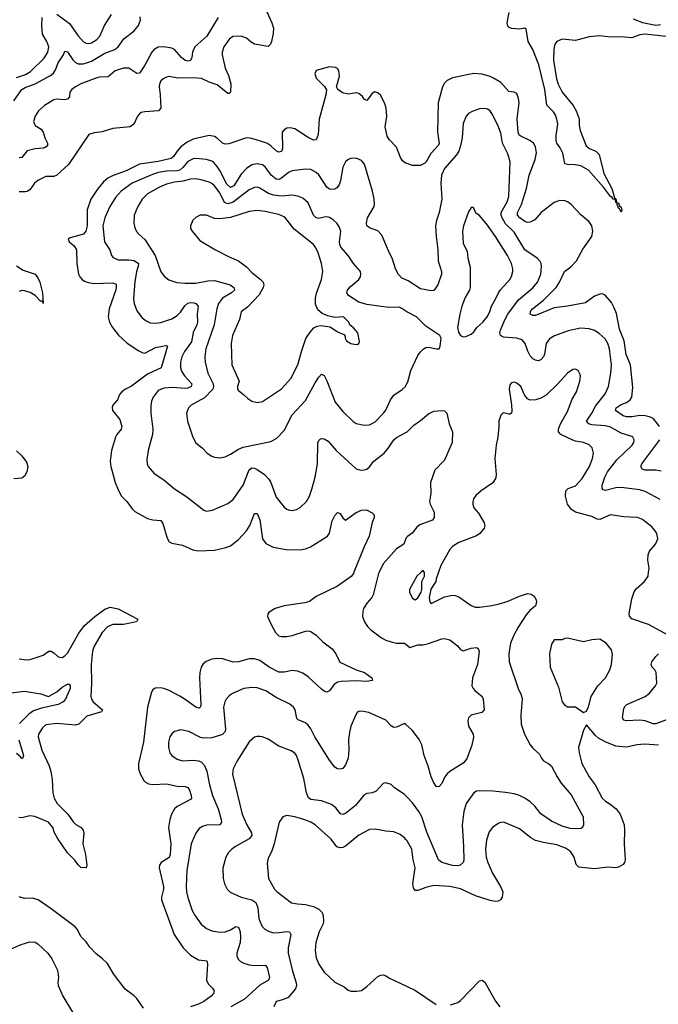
# Model space of a CAD drawing. Header units: inches. Extents: x 1682530 to 1839546, y 640742 to 791647.
# Tile 733 of 923: x 1817114 to 1821888, y 706769 to 714132. Entities that reach past the tile are written whole.
import ezdxf

# ---------------------------------------------------------------- set-up
doc = ezdxf.new("R2010")
doc.units = ezdxf.units.IN
doc.header["$MEASUREMENT"] = 0
for name, color, linetype in [('B8710', 7, 'Continuous'), ('B8711', 7, 'Continuous'), ('B8720', 7, 'Continuous'), ('B8721', 7, 'Continuous')]:
    doc.layers.add(name, color=color, linetype=linetype)

msp = doc.modelspace()

# ---------------------------------------------------------------- linework, layer by layer
at = {"layer": 'B8710', "color": 5}
for points, elevation in [([(1819612.8, 710000), (1819608.8, 709990), (1819592.9, 709967.1), (1819490, 709895.1), (1819330, 709818), (1819279.5, 709780.5), (1819244.7, 709770), (1819091.7, 709748.3), (1819024.7, 709730), (1818978, 709702), (1818967.7, 709690), (1818966, 709670), (1818990, 709614.8), (1819026, 709550), (1819050, 709524.4), (1819070, 709519.5), (1819110, 709520.3), (1819150, 709528), (1819250, 709560.3), (1819270, 709562), (1819290, 709556.4), (1819330.2, 709530.2), (1819380.5, 709480.5), (1819450, 709428), (1819478, 709390), (1819506.9, 709326.9), (1819630, 709270.4), (1819690.6, 709250), (1819746.8, 709210), (1819751.3, 709190), (1819710, 709183.6), (1819630, 709187.2), (1819517, 709183), (1819490, 709177.6), (1819462, 709158), (1819430, 709113.2), (1819410, 709102.7), (1819390, 709109.4), (1819370, 709124.5), (1819270, 709218.9), (1819230, 709244), (1819190, 709260.4), (1819150, 709265), (1819090, 709252.5), (1819050, 709253.1), (1818979.7, 709290), (1818910, 709338.8), (1818870, 709352.9), (1818830, 709351.4), (1818750, 709329.8), (1818710, 709326.8), (1818633, 709353), (1818590, 709355.6), (1818550, 709349.7), (1818507.5, 709332.5), (1818484.8, 709315.2), (1818469.3, 709290.7), (1818460.2, 709250), (1818458.5, 709210), (1818468.1, 709011.9), (1818465.8, 708994.2), (1818455.6, 708984.4), (1818430, 708989.8), (1818350, 709048.9), (1818310, 709072.5), (1818230, 709116), (1818190, 709131.1), (1818164.9, 709135.1), (1818126.6, 709133.4), (1818110, 709121.2), (1818098, 709102), (1818068.4, 708990), (1818038.6, 708730), (1818002.8, 708570), (1818002.8, 708530), (1818013.3, 708493.3), (1818042.7, 708442.7), (1818054.9, 708430), (1818077.6, 708417.6), (1818110, 708412.6), (1818210, 708417.6), (1818290, 708400.6), (1818350, 708396.9), (1818370, 708390.3), (1818382.8, 708370), (1818396.5, 708330), (1818397.4, 708310), (1818390, 708299.6), (1818291.4, 708248.6), (1818270, 708229.7), (1818247.3, 708190), (1818235, 708150), (1818225.4, 708090), (1818243.7, 707970), (1818239.4, 707890), (1818230, 707867.4), (1818171.1, 707828.9), (1818158.3, 707810), (1818155.8, 707790), (1818187.9, 707650), (1818189.3, 707630), (1818173.4, 707570), (1818173.6, 707550), (1818269.2, 707290), (1818336.5, 707190), (1818390, 707135.3), (1818450, 707101.8), (1818512.6, 707092.6), (1818518.3, 707070), (1818509.4, 706949.4), (1818521.6, 706921.6), (1818554.9, 706890), (1818568.4, 706870), (1818562.4, 706850), (1818544.4, 706830), (1818490, 706789.7), (1818450, 706769.7), (1818390.8, 706750)], 520), ([(1819801.6, 710000), (1819797.1, 709990), (1819757.2, 709830), (1819746.7, 709810), (1819711.8, 709770), (1819684.9, 709730), (1819678.4, 709710), (1819677.1, 709670), (1819690.5, 709630), (1819714.7, 709594.7), (1819739.1, 709570), (1819817.3, 709510), (1819851.7, 709491.7), (1819890, 709478.7), (1819930, 709470.3), (1819990, 709470.3), (1820000, 709462.2)], 540), ([(1817110, 709353.2), (1817166, 709346), (1817192, 709348), (1817290, 709379.6), (1817331.3, 709408.7), (1817350, 709408.8), (1817370, 709397.4), (1817399.5, 709370), (1817410, 709364.5), (1817430, 709363.5), (1817450, 709374.4), (1817470, 709395.3), (1817555.3, 709544.7), (1817597.2, 709602.8), (1817675, 709670), (1817750, 709724.8), (1817790, 709737.6), (1817850, 709726.2), (1817997.3, 709650), (1817987.3, 709630), (1817890, 709609.3), (1817810, 709608.5), (1817770, 709592.5), (1817729.4, 709550), (1817670, 709447.6), (1817659, 709410), (1817648.5, 709310), (1817650.1, 709170), (1817644.6, 709070), (1817650.2, 709050), (1817663.2, 709030), (1817732, 708970), (1817724.1, 708955.9), (1817616.1, 708923.9), (1817555.2, 708864.8), (1817530, 708855.3), (1817390, 708869.7), (1817310, 708858), (1817283, 708837), (1817253.4, 708790), (1817251.7, 708770), (1817279.4, 708670), (1817333.4, 708553.4), (1817347.5, 708510), (1817356.6, 708450), (1817360.9, 708350), (1817370.1, 708310), (1817393.6, 708270), (1817473.2, 708190), (1817512.2, 708132.2), (1817533.6, 708113.6), (1817572, 708092), (1817587.6, 708070), (1817592, 708048), (1817584.6, 707970), (1817606.4, 707890), (1817614.9, 707810), (1817610.4, 707789.6), (1817570, 707792.7), (1817550, 707811.8), (1817525.7, 707845.7), (1817470, 707901.6), (1817395.6, 708010), (1817374.7, 708050), (1817361.5, 708090), (1817330, 708129.9), (1817225.9, 708174.1), (1817190, 708178), (1817130, 708162.4), (1817107, 708167)], 480), ([(1816990, 709090.4), (1817150, 709110.4), (1817272, 709090), (1817330, 709070.8), (1817390, 709104.4), (1817430, 709139.5), (1817470, 709163), (1817483.6, 709163.6), (1817490, 709154), (1817490.4, 709130), (1817455.3, 709050), (1817439.5, 709030), (1817401.6, 709010), (1817275.8, 708984.2), (1817217.4, 708962.6), (1817180.8, 708939.2), (1817111.2, 708868.8)], 460), ([(1820000, 708860.8), (1819990, 708869.6), (1819930, 708842), (1819910, 708839.6), (1819890, 708851.8), (1819850, 708894.3), (1819723.7, 708950), (1819670, 708961.5), (1819650, 708957.7), (1819637.1, 708950), (1819625.6, 708934.4), (1819590.2, 708850), (1819579.2, 708800.8), (1819572.6, 708750), (1819575.4, 708670), (1819570, 708609.2), (1819550, 708559.3), (1819530, 708533.2), (1819510, 708526.6), (1819490, 708529.4), (1819470, 708542), (1819430, 708594.7), (1819319.5, 708770), (1819289.3, 708829.3), (1819270, 708856.9), (1819250, 708873.5), (1819195.2, 708895.2), (1819186.1, 708906.1), (1819174, 708970), (1819159.7, 708990), (1819132.4, 709012.4), (1819030, 709063.5), (1818953.8, 709113.8), (1818890, 709135.3), (1818850, 709138.7), (1818790, 709129.7), (1818705.7, 709094.3), (1818682.6, 709077.4), (1818657.6, 709050), (1818646, 709030), (1818636.5, 708990), (1818653.2, 708826.8), (1818650.7, 708809.3), (1818630, 708787), (1818550, 708762.8), (1818490, 708758.3), (1818465.2, 708765.2), (1818379, 708810), (1818318, 708822), (1818270, 708809.5), (1818250, 708792.3), (1818237.1, 708770), (1818227, 708730), (1818226.7, 708690), (1818237.1, 708650), (1818250.6, 708630), (1818290, 708603.1), (1818330, 708588.9), (1818410, 708594.9), (1818450, 708590.3), (1818470, 708581.1), (1818494.5, 708554.5), (1818512.1, 708512.1), (1818533.5, 708410), (1818556.1, 708330), (1818598.1, 708230), (1818620.2, 708150), (1818622, 708130), (1818610.2, 708109.8), (1818510, 708107.2), (1818481.2, 708098.8), (1818456.5, 708083.5), (1818430, 708049.4), (1818395.2, 707970), (1818364.2, 707770), (1818357.6, 707650), (1818360.2, 707610), (1818370, 707566.8), (1818403.6, 707470), (1818424.2, 707430), (1818470, 707368.5), (1818510, 707335.3), (1818550, 707317), (1818609, 707309), (1818650, 707310.3), (1818690, 707325.3), (1818730, 707351.5), (1818750, 707346.4), (1818762.5, 707310), (1818765.6, 707270), (1818761.9, 707230), (1818737.3, 707150), (1818737.4, 707130), (1818746.8, 707106.8), (1818764.9, 707090), (1818790, 707075.8), (1818830, 707064.2), (1818870, 707058.3), (1818950, 707061.3), (1818963.6, 707043.6), (1818982, 706970), (1818973.1, 706950), (1818910, 706910.8), (1818793.3, 706806.7), (1818691.6, 706750)], 540), ([(1820000, 708327.5), (1819990, 708336.9), (1819912.3, 708390), (1819890, 708411.6), (1819850, 708425.6), (1819830, 708419.5), (1819777.7, 708362.3), (1819750.9, 708349.1), (1819710, 708344.2), (1819686.6, 708333.4), (1819624.2, 708255.8), (1819550, 708196.4), (1819530, 708187.1), (1819512.2, 708192.2), (1819478.3, 708238.3), (1819444.1, 708264.1), (1819370.6, 708290.6), (1819290, 708300.3), (1819272.9, 708312.9), (1819258, 708350), (1819236.9, 708456.9), (1819195.8, 708595.8), (1819183.6, 708630), (1819170, 708647), (1819144.2, 708664.2), (1819050, 708698.9), (1818970, 708752), (1818930, 708769.4), (1818910, 708772.7), (1818890, 708772.7), (1818870, 708766), (1818830, 708732.7), (1818740.3, 708590), (1818710, 708528.7), (1818705.7, 708490), (1818776.5, 708190), (1818811.6, 708110), (1818846.8, 708050), (1818848.2, 708030), (1818830, 708006.8), (1818726.4, 707950), (1818699.5, 707930), (1818675.8, 707904.2), (1818653.7, 707870), (1818632.3, 707787.7), (1818634.4, 707710), (1818644.4, 707670), (1818664.4, 707630), (1818687.1, 707607.1), (1818770.6, 707570), (1818850, 707549.3), (1818879.6, 707530), (1818895, 707490), (1818901.8, 707410), (1818907.9, 707390), (1818927.4, 707350), (1818946.4, 707330), (1818974.5, 707314.5), (1819010, 707303.6), (1819050, 707304.5), (1819110, 707314.2), (1819130, 707311.2), (1819139.6, 707290), (1819119.8, 707190), (1819121.1, 707150), (1819150, 707027.3), (1819181.5, 706930), (1819183.2, 706910), (1819176, 706884), (1819120.3, 706819.7), (1819078, 706802), (1819031.3, 706790), (1819014.8, 706750)], 560), ([(1817106.8, 708746.8), (1817142.8, 708630), (1817133.4, 708606.6), (1817130, 708606), (1817120.2, 708620.2), (1817090, 708644.4)], 460), ([(1820000, 708002.4), (1819990, 708013.3), (1819957.4, 708037.4), (1819910, 708058.9), (1819850, 708063), (1819770, 708077.7), (1819730, 708075.1), (1819650, 708033), (1819550, 707952.4), (1819530, 707942), (1819510, 707938.3), (1819485.2, 707945.2), (1819443.3, 708003.3), (1819322.9, 708110), (1819289.4, 708130), (1819237.2, 708150), (1819170.4, 708169.6), (1819110, 708179.5), (1819081, 708170), (1819053.4, 708130), (1819016.5, 707970), (1818995.6, 707910), (1818970, 707862), (1818963.6, 707823.6), (1818973.1, 707710), (1819019.3, 707630), (1819038, 707610), (1819146.9, 707526.9), (1819190, 707519), (1819250, 707515.9), (1819310, 707500.7), (1819350, 707481.3), (1819374.1, 707454.1), (1819382, 707430), (1819384.7, 707390), (1819381.6, 707370), (1819353.2, 707310), (1819328.2, 707230), (1819321.6, 707170), (1819330, 707117.3), (1819350, 707067.7), (1819390, 707008.2), (1819470, 706935.5), (1819538.3, 706898.3), (1819570, 706875.5), (1819590, 706866.4), (1819633.8, 706866.2), (1819670, 706873), (1819710, 706901.6), (1819790, 706976.5), (1819810, 706987.4), (1819830, 706988.9), (1819850, 706982.8), (1819882.8, 706962.8), (1820000, 706906.1)], 580), ([(1818038.6, 706738.6), (1817990, 706811.1), (1817970, 706831), (1817901.7, 706881.7), (1817815.7, 706995.7), (1817770, 707073), (1817733.3, 707110), (1817685.4, 707145.4), (1817637.1, 707197.1), (1817610, 707236.9), (1817573.6, 707273.6), (1817543.5, 707330), (1817527.6, 707347.6), (1817350, 707483.6), (1817250.9, 707550.9), (1817210, 707561.3), (1817150, 707558.9), (1817110, 707573.3)], 520), ([(1817050, 707183), (1817124.7, 707215.3), (1817190, 707236.5), (1817230, 707233.1), (1817250, 707220.3), (1817323.1, 707150), (1817353.4, 707110), (1817394, 707030), (1817399.5, 707010), (1817403.8, 706970), (1817399.1, 706930), (1817402, 706910), (1817435.5, 706830), (1817516.7, 706696.7)], 520)]:
    msp.add_lwpolyline(points, dxfattribs=dict(at, elevation=elevation))
at = {"layer": 'B8711', "color": 5}
for points, elevation in [([(1817070, 713525.4), (1817130, 713610.1), (1817154.6, 713625.4), (1817230, 713652.1), (1817343.9, 713716.1), (1817366.4, 713733.6), (1817382.2, 713757.8), (1817401.3, 713810), (1817440.2, 713870), (1817450, 713896.3), (1817470, 713892.7), (1817511, 713831), (1817530, 713813.1), (1817550, 713803.4), (1817590, 713801.3), (1817650, 713822.8), (1817750, 713881), (1817824, 713910), (1817850, 713928.7), (1817891, 713989), (1817970, 714050.2), (1818002.9, 714090), (1818015.7, 714130), (1818015, 714155)], 460), ([(1817090, 713701.1), (1817156.5, 713723.5), (1817194.3, 713745.7), (1817295.4, 713844.6), (1817324, 713890), (1817330.5, 713930), (1817316.2, 713970), (1817284.9, 714024.9), (1817278.9, 714090), (1817282, 714150)], 480), ([(1818960.7, 714190), (1818998.3, 714110), (1819010.3, 714070), (1819008.2, 714030), (1818996.3, 713970), (1818989, 713950), (1818970, 713932.1), (1818869.2, 713949.2), (1818843.6, 713963.6), (1818810, 713993), (1818770, 714009.6), (1818710, 714006), (1818681.6, 713990), (1818639.3, 713930), (1818627, 713890), (1818627.8, 713870), (1818650.1, 713770), (1818675.3, 713715.3), (1818691.5, 713651.5), (1818690.1, 713589.8), (1818678.6, 713581.5), (1818670, 713579.7), (1818590, 713644.8), (1818530, 713665.7), (1818472.8, 713692.8), (1818410, 713697.7), (1818294.7, 713694.7), (1818230, 713706.3), (1818210, 713703.6), (1818190, 713693.6), (1818170, 713674.5), (1818157.6, 713650), (1818155.3, 713630), (1818164.6, 713570), (1818168.5, 713471.5), (1818150.6, 713450), (1818050, 713443.1), (1818022.8, 713437.3), (1818010, 713429.5), (1817994.4, 713410), (1817966.4, 713350), (1817938.8, 713330), (1817810, 713318.9), (1817730, 713292.6), (1817670, 713286.2), (1817630, 713273), (1817478.3, 713050), (1817390, 712968.4), (1817370, 712958.5), (1817310, 712959.1), (1817250.2, 712929.8), (1817223.6, 712910), (1817190, 712859.7), (1817170, 712848.3), (1817154.7, 712845.3), (1817110, 712845.6)], 480), ([(1818596.8, 714150), (1818512.1, 714010), (1818422.7, 713930), (1818404.5, 713890), (1818400.2, 713850), (1818390, 713828.4), (1818370, 713823.1), (1818350, 713828.2), (1818322.8, 713850), (1818270, 713909.7), (1818250, 713919.7), (1818189, 713929), (1818150, 713927), (1818118.4, 713910), (1818100.4, 713890), (1818050, 713792.8), (1818010, 713733.3), (1817990, 713729.7), (1817929.8, 713769.8), (1817889.8, 713769.8), (1817827.1, 713750), (1817774.8, 713705.2), (1817710, 713702), (1817690, 713697), (1817570, 713652.4), (1817530, 713630.6), (1817503.1, 713610), (1817489.5, 713590), (1817485.4, 713554.6), (1817470, 713537.2), (1817450, 713533.4), (1817390, 713538.2), (1817370, 713533.7), (1817298.6, 713490), (1817254.2, 713450), (1817228.3, 713410), (1817217.3, 713370), (1817230, 713342), (1817273.2, 713313.2), (1817290, 713290.6), (1817301.3, 713250), (1817320.3, 713210), (1817320.3, 713190), (1817304.1, 713175.9), (1817290, 713170.8), (1817230, 713166.8), (1817170, 713150.7), (1817130, 713102), (1817110, 713098.7)], 460), ([(1817390, 714173.2), (1817485.1, 714105.1), (1817550, 714012.2), (1817590, 713967.6), (1817610, 713956.9), (1817630, 713954.3), (1817650, 713959), (1817690, 713983.6), (1817713.7, 714010), (1817747.7, 714090), (1817800.4, 714170)], 480), ([(1820000, 713058.4), (1819998.8, 713058.8), (1819976.4, 713076.4), (1819961.6, 713101.6), (1819930, 713178.4), (1819875.7, 713235.7), (1819860.5, 713260.5), (1819844.8, 713330), (1819859.3, 713410), (1819854.5, 713470), (1819842, 713510), (1819810, 713568), (1819790, 713584.4), (1819768.2, 713591.8), (1819750, 713580.5), (1819710, 713527), (1819690, 713538.7), (1819677, 713557), (1819650, 713581), (1819630, 713584.2), (1819570, 713576.4), (1819526.1, 713586.1), (1819492, 713610), (1819482.4, 713630), (1819504.4, 713710), (1819500.5, 713750), (1819490, 713766.6), (1819475.6, 713775.6), (1819430, 713780.5), (1819330, 713752.8), (1819319.5, 713730), (1819330, 713695.5), (1819393.5, 713633.5), (1819406.6, 713606.6), (1819402, 713570), (1819351.3, 713388.7), (1819345.3, 713274.8), (1819330, 713232.7), (1819310, 713231.6), (1819270, 713252.1), (1819170, 713315.8), (1819136, 713324), (1819110, 713321.3), (1819090.2, 713309.8), (1819076.5, 713290), (1819078.6, 713170), (1819070, 713147.8), (1819050, 713141.1), (1819030, 713151.1), (1818992.1, 713190), (1818960.5, 713210), (1818850, 713244.5), (1818809.7, 713249.7), (1818677.1, 713202.8), (1818650, 713201.1), (1818629.5, 713209.5), (1818590, 713246), (1818570, 713258.1), (1818530, 713266), (1818410, 713238), (1818364.8, 713215.2), (1818319.1, 713180.9), (1818290.4, 713149.6), (1818263.5, 713110), (1818244.9, 713095.1), (1818150, 713071.2), (1818010, 713053.1), (1817910, 713003), (1817811.7, 712968.3), (1817771.7, 712948.3), (1817739.7, 712920.3), (1817694.1, 712865.9), (1817644.8, 712790), (1817619.2, 712710), (1817618.6, 712590), (1817608.6, 712550), (1817590, 712528.2), (1817490, 712502), (1817477, 712490), (1817483.2, 712470), (1817520.2, 712440.2), (1817538, 712410), (1817541.3, 712310), (1817554.4, 712230), (1817563.2, 712210), (1817579.5, 712190), (1817597.4, 712177.4), (1817626.4, 712166.4), (1817670, 712158.9), (1817810, 712163.6), (1817833.6, 712153.6), (1817835.6, 712130), (1817831.2, 712111.2), (1817781.8, 711970), (1817774.4, 711910), (1817784.7, 711870), (1817806.5, 711830), (1817852.2, 711772.2), (1817915.5, 711715.5), (1817998.6, 711658.6), (1818030, 711642.2), (1818050, 711639.3), (1818130, 711680.1), (1818194.5, 711694.5), (1818210, 711695.3), (1818219.1, 711690), (1818171.8, 711528.2), (1818070, 711480.5), (1817950, 711390.8), (1817904.9, 711370), (1817876, 711350), (1817859.6, 711330), (1817844.9, 711290), (1817810.7, 711250), (1817804.5, 711235.5), (1817806.8, 711210), (1817862.6, 711142.6), (1817876.9, 711090), (1817872, 711070), (1817838.7, 711030), (1817830.3, 711010), (1817799, 710910), (1817789, 710830), (1817795.3, 710790), (1817826.9, 710670), (1817850, 710615.5), (1817874.9, 710570), (1817915.8, 710530), (1817954.4, 710474.4), (1817974.4, 710454.4), (1818070, 710402.4), (1818110, 710392.2), (1818170, 710386), (1818184.8, 710364.8), (1818215.6, 710255.6), (1818230, 710227.3), (1818250, 710216.4), (1818330, 710202), (1818407.1, 710167.1), (1818450, 710160.2), (1818570, 710166.2), (1818655.2, 710184.8), (1818690, 710198.5), (1818750, 710243.9), (1818810, 710310.3), (1818834.6, 710350), (1818870, 710439.3), (1818890, 710440.5), (1818910, 710392.4), (1818929.1, 710249.1), (1818954.3, 710214.3), (1819008.6, 710188.6), (1819106, 710170), (1819210, 710168.3), (1819250, 710174.7), (1819287.6, 710190), (1819415.1, 710270), (1819430, 710291), (1819450, 710384), (1819470, 710424.9), (1819490, 710447.3), (1819510, 710438.8), (1819530, 710406), (1819550, 710390.7), (1819630, 710446), (1819670, 710464.9), (1819706, 710466), (1819750, 710444.7), (1819764.7, 710430), (1819762.8, 710410), (1819748.1, 710371.9), (1819726.7, 710270), (1819688.9, 710190), (1819612.8, 710000)], 520), ([(1820000, 712186.8), (1819970, 712200.4), (1819946.2, 712226.2), (1819924.4, 712270), (1819901.4, 712341.5), (1819870, 712403.7), (1819820.9, 712520.9), (1819790, 712552.4), (1819732.8, 712572.8), (1819709.7, 712589.7), (1819706.6, 712610), (1819715.1, 712650), (1819763.8, 712736.2), (1819767.3, 712752.7), (1819764.1, 712790), (1819751.3, 712850), (1819692.6, 713052.6), (1819670, 713078.7), (1819630, 713095.6), (1819590, 713094), (1819570, 713085.6), (1819550, 713069.5), (1819529.3, 713030.7), (1819512.2, 712930), (1819501.5, 712898.5), (1819485.5, 712874.5), (1819470, 712865.1), (1819450, 712861.7), (1819430, 712865.7), (1819410, 712879.7), (1819350, 712972.1), (1819330, 712990.8), (1819290, 713010.9), (1819250, 713014.2), (1819150, 713001.4), (1819124, 712990), (1819070, 712946.1), (1819050, 712937.4), (1819030, 712939.2), (1818993.9, 712970), (1818950, 713032.5), (1818930, 713045.7), (1818890, 713054.2), (1818850, 713046.2), (1818810, 713020.3), (1818770, 712977), (1818714.4, 712890), (1818690, 712876.5), (1818662.5, 712902.5), (1818610, 713003.5), (1818590, 713035.6), (1818564.3, 713064.3), (1818550, 713074.8), (1818510, 713087), (1818430, 713093.7), (1818410, 713091.4), (1818370, 713070.7), (1818333.4, 713026.6), (1818310, 713007.5), (1818290, 713002.5), (1818210, 713000.5), (1818151.2, 712988.8), (1818106.3, 712973.7), (1817954.7, 712910), (1817871.8, 712850), (1817830, 712802.6), (1817785.4, 712730), (1817750.2, 712650.2), (1817735.4, 712590), (1817747.2, 712470), (1817787.4, 712410), (1817800.4, 712370), (1817812.7, 712352.7), (1817850, 712336.5), (1817930, 712337.1), (1817970, 712331.6), (1818000.6, 712310), (1817999.8, 712290), (1817986.6, 712246.6), (1817974, 712174), (1817965, 712045), (1817969.3, 712009.3), (1817990, 711954), (1818030, 711901.6), (1818059.9, 711879.9), (1818090, 711866.4), (1818130, 711863.1), (1818170, 711868.8), (1818250, 711894), (1818290, 711919.1), (1818315.6, 711944.4), (1818347.6, 711992.4), (1818370, 712012.1), (1818390, 712017.2), (1818414.3, 712014.3), (1818430, 712008.9), (1818448.9, 711990), (1818441.6, 711930), (1818443.5, 711870), (1818438.3, 711850), (1818410, 711793.3), (1818396.8, 711723.2), (1818344.8, 711650), (1818326.8, 711610), (1818316.6, 711570), (1818316.3, 711530), (1818323.9, 711503.9), (1818344.7, 711470), (1818401.3, 711410), (1818396.1, 711390), (1818370, 711377.2), (1818350, 711374.5), (1818258.2, 711381.8), (1818190, 711377.8), (1818150, 711358.5), (1818110.3, 711310), (1818099.5, 711280.5), (1818094.3, 711245.7), (1818094.4, 711190), (1818108, 711070), (1818106.5, 711030), (1818075.3, 710910), (1818063.1, 710843.1), (1818066.7, 710810), (1818074.4, 710790), (1818118.2, 710738.2), (1818191.3, 710691.3), (1818270, 710623.1), (1818364.2, 710564.2), (1818490, 710463.8), (1818510, 710457.1), (1818555.6, 710464.4), (1818670, 710513.4), (1818710, 710544.6), (1818785, 710650), (1818830, 710767), (1818850, 710780.2), (1818870, 710779.1), (1818890, 710767.9), (1818942.6, 710730), (1818976.3, 710696.3), (1818990.3, 710670), (1819030, 710562), (1819090, 710487.7), (1819110, 710470.6), (1819130, 710463.8), (1819150, 710461.6), (1819182, 710470), (1819210, 710484.9), (1819257, 710530), (1819279.6, 710570), (1819298, 710622), (1819323.1, 710710), (1819340.8, 710810), (1819343.5, 710970), (1819351.3, 710988.7), (1819362.8, 710997.2), (1819370, 711000.4), (1819390, 710997.6), (1819419.4, 710979.4), (1819478.4, 710910), (1819630, 710774.4), (1819662.9, 710762.9), (1819690, 710765.7), (1819710, 710772), (1819730, 710788.7), (1819761.1, 710830), (1819838, 710890), (1819871.8, 710930), (1819909.9, 710990.1), (1819930, 711008.9), (1820000, 711045.2)], 540), ([(1820000, 711951.9), (1819970, 711973.1), (1819950, 711982), (1819870, 711980.2), (1819710, 712002.7), (1819650, 712021), (1819571.3, 712070), (1819558.3, 712090), (1819563.5, 712110), (1819585, 712135), (1819648.3, 712190), (1819661.1, 712210), (1819665.1, 712230), (1819660.5, 712250), (1819610, 712308.2), (1819568.5, 712368.5), (1819513.6, 712430), (1819505.8, 712450), (1819504.2, 712470), (1819513.3, 712550), (1819502.4, 712582.4), (1819484, 712610), (1819456.8, 712636.8), (1819430, 712652.9), (1819410, 712657.8), (1819390, 712656.5), (1819350, 712646), (1819330, 712650.9), (1819310, 712671.2), (1819270, 712763.1), (1819230, 712796.4), (1819192.2, 712812.2), (1819150, 712820.3), (1819070, 712812.7), (1819010, 712819.9), (1818973.5, 712833.5), (1818910, 712873.3), (1818890, 712878.7), (1818870, 712877.6), (1818830, 712861.1), (1818710, 712768.1), (1818670, 712754.5), (1818645.3, 712765.3), (1818610, 712836.5), (1818570, 712890.7), (1818550, 712908), (1818530, 712918.4), (1818470, 712934.1), (1818430, 712941.3), (1818390, 712940.5), (1818334, 712926), (1818270, 712918.1), (1818210, 712902), (1818160, 712880), (1818069.7, 712830.3), (1818029.4, 712790), (1817993.2, 712730), (1817969, 712670), (1817966, 712610), (1817974.8, 712574.8), (1817987.3, 712547.3), (1818005.7, 712525.7), (1818050, 712488.4), (1818126.5, 712370), (1818170, 712245.5), (1818194.5, 712214.5), (1818227.9, 712187.9), (1818287.8, 712167.8), (1818350, 712162), (1818430, 712162.2), (1818519.9, 712180.1), (1818570, 712182.3), (1818686, 712150), (1818714.9, 712130), (1818718.3, 712110), (1818697.8, 712090), (1818630, 712049.1), (1818599.5, 712010), (1818586.2, 711970), (1818567.4, 711850), (1818504.3, 711670), (1818496.9, 711610), (1818500.7, 711570), (1818521.3, 711490), (1818560.7, 711410), (1818563.6, 711390), (1818557.5, 711370), (1818495, 711305), (1818396.4, 711250), (1818375.5, 711230), (1818360.4, 711190), (1818368.4, 711130), (1818408.4, 711010), (1818430, 710967.7), (1818477.1, 710930), (1818516.3, 710890), (1818550, 710868.2), (1818570, 710860.4), (1818610, 710854.4), (1818650, 710863.1), (1818690, 710882.4), (1818750, 710920.3), (1818785.4, 710934.6), (1818990, 710976.9), (1819037.2, 711002.8), (1819090, 711060.5), (1819150, 711177.6), (1819250, 711283.7), (1819323.3, 711416.7), (1819350, 711459.5), (1819370, 711481.6), (1819390, 711470.4), (1819410, 711430.4), (1819471.2, 711271.2), (1819530, 711201.3), (1819607, 711127), (1819630, 711112.4), (1819690, 711099.3), (1819730, 711103.1), (1819750, 711111.8), (1819770, 711125.7), (1819834.7, 711190), (1819850, 711212.4), (1819884.8, 711290), (1819910, 711324.6), (1819973.1, 711366.9), (1819996.9, 711390), (1820000, 711396.1)], 560), ([(1817090, 712292.7), (1817139.3, 712259.3), (1817229.6, 712229.6), (1817250, 712202.2), (1817264.9, 712170), (1817284.4, 712090), (1817290, 712009.2), (1817286.8, 712026.8), (1817270, 712027.3), (1817229.6, 712069.6), (1817193, 712093), (1817150, 712105.4), (1817130, 712106.4), (1817110, 712099.3)], 480), ([(1817088.9, 710908.9), (1817129.5, 710869.5), (1817163.9, 710823.9), (1817174.6, 710790), (1817165.8, 710750), (1817150, 710717.8), (1817130, 710702.6), (1817070, 710698.9)], 480), ([(1820000, 710251.4), (1819985.5, 710210), (1819930, 710175.8), (1819830, 710063), (1819801.6, 710000)], 540)]:
    msp.add_lwpolyline(points, dxfattribs=dict(at, elevation=elevation))
at = {"layer": 'B8711', "color": 5, "elevation": 580}
msp.add_lwpolyline([(1818890, 712705.6), (1818830, 712698.6), (1818690, 712654), (1818610, 712642), (1818570, 712644.7), (1818510, 712669.5), (1818462, 712670), (1818430, 712654), (1818407.9, 712632.1), (1818390.8, 712590), (1818390.8, 712570), (1818402.8, 712550), (1818459.9, 712479.9), (1818577.3, 712410), (1818679.4, 712359.4), (1818750.4, 712330), (1818810, 712283.7), (1818850, 712242), (1818912.6, 712192.6), (1818933.4, 712170), (1818938, 712150), (1818933.7, 712130), (1818904.1, 712075.9), (1818816.4, 711983.6), (1818770, 711946.6), (1818756.9, 711890), (1818705, 711770), (1818693.6, 711710), (1818699.5, 711550), (1818754.8, 711430), (1818743.1, 711390), (1818742.6, 711370), (1818750, 711358), (1818788, 711330), (1818819, 711299), (1818850, 711279.1), (1818890, 711270.6), (1818930, 711278), (1819070, 711372.2), (1819141.7, 711450), (1819193.3, 711550), (1819222.6, 711657.4), (1819252.9, 711747.1), (1819284.2, 711795.8), (1819313.2, 711826.8), (1819338.7, 711841.3), (1819365.8, 711845.8), (1819434.6, 711834.6), (1819490, 711797.3), (1819537.3, 711777.3), (1819546.4, 711766.4), (1819547.3, 711750), (1819556, 711730), (1819590, 711710.8), (1819615.1, 711704.9), (1819636, 711704), (1819648, 711710), (1819654.6, 711725.4), (1819642, 711790), (1819610, 711828.7), (1819582, 711850), (1819573.2, 711870), (1819534, 711910), (1819470, 711906), (1819416.8, 711916.8), (1819374.1, 711934.1), (1819342.6, 711962.6), (1819326, 712006), (1819324.2, 712050), (1819332.7, 712087.3), (1819369.8, 712190.2), (1819379.7, 712250), (1819369.7, 712310), (1819344.4, 712390), (1819327.2, 712427.2), (1819310, 712451.3), (1819166.5, 712566.5), (1819095.3, 712655.3), (1819050, 712674.6), (1818950, 712697.1)], close=True, dxfattribs=at)
at = {"layer": 'B8720', "color": 5}
for points, elevation in [([(1820244.7, 710000), (1820227, 709950), (1820224.4, 709930), (1820187.4, 709872.6), (1820174.3, 709810), (1820179, 709779), (1820190, 709766.4), (1820290, 709817), (1820350, 709828.7), (1820370, 709825.7), (1820396.9, 709816.9), (1820490, 709750.4), (1820519.9, 709739.9), (1820550, 709738), (1820627.6, 709747.6), (1820690, 709761.2), (1820757.9, 709782.1), (1820850, 709821.6), (1820910, 709840.3), (1820937.1, 709837.1), (1820960.5, 709820.5), (1820974.4, 709794.4), (1820977.3, 709777.3), (1820970.3, 709750), (1820927.3, 709712.7), (1820899.5, 709680.5), (1820840.2, 709590), (1820806.9, 709530), (1820784, 709470), (1820771.7, 709390), (1820773.4, 709330), (1820839.3, 709130), (1820862.3, 709082.3), (1820870.9, 709050), (1820860.7, 708930), (1820862.7, 708862.7), (1820887.9, 708790), (1820930.3, 708710), (1820950, 708683.7), (1820999.4, 708639.4), (1821014, 708610), (1821030.2, 708590.2), (1821070, 708567.4), (1821088.7, 708548.7), (1821131.2, 708470), (1821162.6, 708422.6), (1821236.5, 708336.5), (1821325.7, 708170), (1821328.2, 708111.8), (1821320.7, 708090), (1821310, 708082.9), (1821290, 708080.5), (1821230, 708084.7), (1821170, 708101.3), (1821090, 708138.3), (1821010, 708194.3), (1820965.1, 708250), (1820930, 708281.7), (1820891.3, 708311.3), (1820849.9, 708329.9), (1820810, 708342.2), (1820746.8, 708353.2), (1820650, 708362.3), (1820550, 708366.2), (1820530, 708362.6), (1820508.7, 708350), (1820451.4, 708270), (1820433.8, 708210), (1820420.6, 708110), (1820432, 707948), (1820434.1, 707845.9), (1820428, 707830), (1820406.8, 707810), (1820390, 707805.1), (1820350, 707807), (1820269.8, 707829.8), (1820243.6, 707850), (1820157.1, 708057.1), (1820119.1, 708170), (1820097.4, 708210), (1820050, 708274.3), (1820010, 708318), (1820000, 708327.5)], 560), ([(1820114.7, 710000), (1820082, 709970), (1820028.2, 709870), (1820028.6, 709848.6), (1820050, 709806), (1820070, 709794), (1820090, 709808.2), (1820114, 709850), (1820119.7, 709870), (1820119.3, 709930), (1820140.7, 709970), (1820138.9, 709998.9), (1820138.3, 710000)], 560), ([(1821990, 709514), (1821813.6, 709610), (1821690.6, 709650.6), (1821671.7, 709671.7), (1821669.8, 709690), (1821690, 709801), (1821707.4, 709852.6), (1821723.2, 709876.8), (1821784.2, 709930), (1821811.3, 709970), (1821815.5, 710000)], 560), ([(1820000, 709462.2), (1820030, 709438), (1820090, 709457.3), (1820130, 709458.3), (1820170, 709466), (1820270, 709502), (1820290, 709504.9), (1820330, 709494.4), (1820387.7, 709450), (1820410, 709422.8), (1820430, 709413.4), (1820490, 709432.2), (1820530, 709436.3), (1820541, 709430), (1820548, 709408), (1820536.5, 709310), (1820498, 709210), (1820494.4, 709150), (1820503, 709130), (1820515.8, 709115.8), (1820570.4, 709070), (1820579.5, 709050), (1820584.9, 708970), (1820568.5, 708951.5), (1820490, 708932), (1820467.8, 708910), (1820463.6, 708890), (1820469.1, 708850), (1820503.1, 708790), (1820507, 708767), (1820493.6, 708706.4), (1820456.6, 708603.4), (1820430, 708573.3), (1820330, 708511), (1820310, 708492.8), (1820291.7, 708470), (1820270, 708420.9), (1820250, 708397), (1820230, 708396), (1820206.3, 708430), (1820189.8, 708469.8), (1820168.5, 708548.5), (1820136.9, 708630), (1820118.9, 708710), (1820100.5, 708750), (1820050, 708817), (1820000, 708860.8)], 540), ([(1821950, 708897.2), (1821870, 708866.6), (1821850, 708866.6), (1821790, 708887.9), (1821750, 708893.3), (1821648, 708888), (1821630, 708894.5), (1821619.7, 708910), (1821630, 708981), (1821640.8, 708999.2), (1821653.6, 709010), (1821790, 709071.6), (1821823.2, 709096.8), (1821867.3, 709150), (1821877.7, 709170), (1821872.4, 709250), (1821862, 709270), (1821842.5, 709290), (1821835.2, 709310), (1821839.8, 709330), (1821868.9, 709371.1), (1821889.4, 709390.6)], 560), ([(1821890, 708705.7), (1821785.4, 708714.6), (1821730.3, 708709.7), (1821650, 708692.4), (1821570, 708699.8), (1821490.6, 708730.6), (1821439.8, 708759.8), (1821418.2, 708778.2), (1821350, 708858), (1821330, 708818), (1821292.2, 708690), (1821295.3, 708650), (1821316, 708570), (1821370.3, 708470), (1821416, 708410), (1821468.7, 708310), (1821490.5, 708290), (1821539.2, 708259.2), (1821571.8, 708230), (1821602.3, 708190), (1821632.6, 708110), (1821636, 708070), (1821632.6, 707970), (1821639.6, 707850), (1821634.6, 707830), (1821624.5, 707815.5), (1821590, 707795.1), (1821570, 707789.8), (1821510, 707793.8), (1821410, 707780.8), (1821293.2, 707793.2), (1821273.8, 707813.8), (1821258.2, 707870), (1821247.4, 707890), (1821230.5, 707910.5), (1821195.2, 707935.2), (1821130, 707960.9), (1821030, 707978), (1820970, 707994.6), (1820934.1, 708014.1), (1820850, 708081.5), (1820750, 708123.1), (1820730, 708129.7), (1820710, 708128.2), (1820690, 708120.5), (1820649.1, 708090.9), (1820622.4, 708057.6), (1820604.5, 707995.5), (1820597.2, 707930), (1820601.5, 707870), (1820612.9, 707830), (1820649.6, 707749.6), (1820707.9, 707650), (1820724.9, 707610), (1820719.5, 707570), (1820709, 707551), (1820690, 707540.5), (1820670, 707538.5), (1820630, 707546), (1820520.4, 707580.4), (1820408.9, 707631.1), (1820330, 707650.6), (1820210, 707656), (1820150, 707643.4), (1820090, 707619.3), (1820070, 707619.7), (1820058.6, 707638.6), (1820052.7, 707670), (1820069.8, 707790), (1820055.8, 707850), (1820044.4, 707930), (1820010.7, 707990.7), (1820000, 708002.4)], 580), ([(1820335.6, 706764.4), (1820390, 706781.3), (1820410, 706796.4), (1820550, 706944.6), (1820570, 706948.8), (1820590, 706933.1), (1820670, 706792), (1820703.1, 706750)], 580), ([(1820000, 706906.1), (1820071.5, 706871.5), (1820227, 706767)], 580)]:
    msp.add_lwpolyline(points, dxfattribs=dict(at, elevation=elevation))
at = {"layer": 'B8720', "color": 5, "elevation": 580}
msp.add_lwpolyline([(1821210, 709506.6), (1821190, 709503.7), (1821170, 709494), (1821110, 709495.1), (1821090, 709462), (1821073.7, 709390), (1821080.3, 709290), (1821141.4, 709141.4), (1821170.5, 709030), (1821187.3, 709007.3), (1821210, 708993), (1821270, 708994), (1821330, 708951.3), (1821350, 708962), (1821367.2, 708992.8), (1821386, 709070), (1821435.1, 709150), (1821492, 709210), (1821526.6, 709270), (1821537, 709310), (1821546.3, 709386.3), (1821538.9, 709418.9), (1821499.3, 709470), (1821450, 709498.4), (1821390, 709495.1), (1821330, 709479)], close=True, dxfattribs=at)
at = {"layer": 'B8721', "color": 5}
for points, elevation in [([(1821946.4, 714006.4), (1821790, 714024.8), (1821750, 714018.4), (1821690, 713996.5), (1821610, 714004.7), (1821530, 714001.9), (1821450, 714011.3), (1821370, 714003.6), (1821270, 713976.7), (1821170, 713985.8), (1821130, 713970.5), (1821115.6, 713950), (1821107, 713913), (1821103.6, 713830), (1821127.6, 713690), (1821139.5, 713650), (1821170, 713590.2), (1821251.3, 713490), (1821273.8, 713450), (1821296, 713390), (1821296.5, 713343.5), (1821302.7, 713302.7), (1821348.5, 713190), (1821373.4, 713170), (1821420.5, 713150), (1821445.1, 713125.1), (1821481.4, 712981.4), (1821540.8, 712870), (1821560.7, 712800.7), (1821570, 712793.4), (1821578, 712762), (1821570, 712765.2), (1821567, 712787), (1821550, 712789.7), (1821543.5, 712803.5), (1821530, 712808.9), (1821479.1, 712879.1), (1821366.8, 713006.9), (1821310, 713039.1), (1821266.2, 713046.2), (1821208.4, 713048.4), (1821190, 713055.6), (1821173.8, 713133.8), (1821154.5, 713174.5), (1821130.5, 713210), (1821124.8, 713230), (1821123.6, 713270), (1821137.1, 713350), (1821128.7, 713388.7), (1821118.8, 713418.8), (1821104.3, 713444.3), (1821053.4, 713493.4), (1821038.7, 713610), (1820994.7, 713794.7), (1820950, 713909.9), (1820915.1, 713970), (1820900.8, 714060.8), (1820890, 714068.5), (1820850, 714060.3), (1820790, 714067.6), (1820773.4, 714073.4), (1820763.8, 714083.8), (1820757.6, 714110), (1820773.6, 714186.4)], 480), ([(1821698.9, 714138.9), (1821770, 714111.8), (1821870, 714091.6), (1821904.6, 714095.4)], 480), ([(1821896.2, 711090), (1821877.9, 711117.9), (1821850, 711148.7), (1821830, 711159.8), (1821789.9, 711169.9), (1821750, 711172.5), (1821690, 711161.3), (1821650, 711162.2), (1821626.2, 711170), (1821568.6, 711210), (1821572.4, 711230), (1821610, 711253.5), (1821650, 711269.3), (1821676.8, 711290), (1821689.7, 711310), (1821697.2, 711382.8), (1821679, 711550), (1821648.6, 711628.6), (1821632.8, 711730), (1821598.3, 711818.3), (1821574.3, 711934.3), (1821558.2, 711978.2), (1821536.9, 712016.9), (1821490, 712071.3), (1821470, 712081.3), (1821450, 712079.7), (1821410, 712064.4), (1821344.5, 712015.6), (1821209.8, 711989.8), (1821110, 711977.6), (1820970, 711919.8), (1820950, 711919.7), (1820929.6, 711930), (1820932.4, 711950), (1820946.6, 711970), (1821030, 712035), (1821124.2, 712130), (1821150, 712168.5), (1821185.8, 712250), (1821235.2, 712284.8), (1821275.6, 712330), (1821323.5, 712416.5), (1821391.4, 712510), (1821397.8, 712550), (1821390.7, 712590), (1821370, 712621), (1821310, 712672.8), (1821236.4, 712750), (1821210, 712769.8), (1821190, 712778.2), (1821150, 712780.6), (1821110, 712765), (1821012.9, 712690), (1820964.1, 712635.9), (1820930, 712618.9), (1820910, 712616.6), (1820890, 712622.1), (1820852.8, 712650), (1820834.3, 712670), (1820835.5, 712690), (1820864.7, 712750), (1820903, 712870), (1820922.8, 712970), (1820967.2, 713087.2), (1820977.7, 713137.7), (1820970, 713182.7), (1820953.7, 713210), (1820926.3, 713230), (1820860.8, 713260.8), (1820848.6, 713270), (1820839.1, 713290), (1820832.3, 713390), (1820849, 713510), (1820843.9, 713543.9), (1820830, 713579.6), (1820810.8, 713590.8), (1820770, 713596.4), (1820710, 713662.7), (1820656, 713696), (1820630, 713707.7), (1820570, 713724.2), (1820510, 713729.7), (1820350, 713697.4), (1820310, 713678.7), (1820290, 713658.4), (1820274.3, 713630), (1820241.5, 713510), (1820238.3, 713290), (1820250.9, 713210), (1820245.5, 713194.5), (1820187.9, 713132.1), (1820152.6, 713070), (1820141.4, 713058.6), (1820110, 713042), (1820050, 713041.8), (1820000, 713058.4)], 520), ([(1821902.8, 710542.8), (1821790, 710605), (1821750, 710617.4), (1821610, 710634), (1821570, 710631.5), (1821492.2, 710612.3), (1821476.9, 710616.9), (1821467.7, 710627.7), (1821468.7, 710650), (1821487.7, 710710), (1821508.1, 710751.9), (1821578.4, 710841.6), (1821693.3, 710950), (1821704.4, 710970), (1821708, 710990), (1821698.4, 711010), (1821690, 711015.4), (1821610, 711039.8), (1821530, 711083.9), (1821490, 711094.3), (1821390, 711103), (1821369.7, 711110), (1821352.1, 711130), (1821391, 711189), (1821418.7, 711241.3), (1821490, 711333.7), (1821515, 711390), (1821534, 711490), (1821537.8, 711550), (1821524.2, 711670), (1821510.7, 711710), (1821490, 711745.1), (1821446.6, 711786.6), (1821410, 711807.3), (1821370, 711820.8), (1821306.6, 711826.6), (1821214.9, 711805.1), (1821111.2, 711768.8), (1821074.7, 711745.3), (1821050.2, 711709.8), (1821036.5, 711630), (1821028.6, 711611.4), (1821010.9, 711589.1), (1820990, 711581.4), (1820970, 711585), (1820950, 711596.1), (1820930, 711618), (1820912.2, 711652.2), (1820891.4, 711711.4), (1820870, 711737.8), (1820830, 711751.8), (1820730, 711759.3), (1820708.3, 711770), (1820703.5, 711790), (1820709, 711810), (1820737.5, 711882.5), (1820763.2, 711930), (1820843.1, 712036.9), (1820950, 712125.8), (1820985.3, 712170), (1821009.8, 712230), (1821015.4, 712290), (1821013, 712310), (1821005.1, 712325.1), (1820981.3, 712350), (1820890, 712410.6), (1820810, 712543.8), (1820746.8, 712606.8), (1820719.6, 712650), (1820713.6, 712670), (1820714, 712690), (1820757.8, 712770), (1820770.6, 712810), (1820780.3, 713070), (1820764.1, 713130), (1820722.9, 713210), (1820710, 713282.7), (1820692.1, 713330), (1820650, 713419.5), (1820630, 713449.6), (1820610, 713463.6), (1820590, 713468), (1820550, 713464.7), (1820495.4, 713444.6), (1820470, 713429.6), (1820450.4, 713410), (1820430, 713355.3), (1820422, 713250), (1820410.2, 713190), (1820396.5, 713150), (1820378.9, 713121.1), (1820290, 713018.9), (1820266.2, 712970), (1820261.3, 712910), (1820270.2, 712790), (1820250.1, 712689.9), (1820229.3, 712630), (1820223, 712590), (1820226, 712510), (1820239, 712410), (1820241.6, 712330), (1820266, 712250), (1820267, 712230), (1820239.5, 712150), (1820210, 712107.8), (1820190, 712105.1), (1820110, 712120.5), (1820018.4, 712178.4), (1820000, 712186.8)], 540), ([(1820000, 711396.1), (1820014.8, 711425.2), (1820038, 711510), (1820090, 711620.7), (1820110, 711647.7), (1820130, 711668), (1820150, 711680.5), (1820170, 711683), (1820230, 711671), (1820250, 711672), (1820257.2, 711690), (1820264, 711750), (1820254, 711770), (1820150, 711839.5), (1820080.7, 711910), (1820006.9, 711946.9), (1820000, 711951.9)], 560), ([(1821815.5, 710000), (1821819.6, 710030), (1821809.7, 710090), (1821811, 710130), (1821823.1, 710156.9), (1821866.9, 710210), (1821884, 710250), (1821877.4, 710290), (1821865.1, 710310), (1821838.9, 710338.9), (1821795.7, 710375.7), (1821770, 710393.5), (1821733.2, 710410), (1821630, 710414.8), (1821530, 710429.7), (1821450, 710393.7), (1821430, 710396), (1821390, 710416.8), (1821268.6, 710448.6), (1821238.5, 710470), (1821209.8, 710510), (1821194.2, 710570), (1821197.6, 710610), (1821214.9, 710625.1), (1821270, 710645.7), (1821317.9, 710702.1), (1821372.4, 710790), (1821396.8, 710850), (1821403.5, 710890), (1821394.3, 710930), (1821370, 710953.7), (1821330, 710969.8), (1821270, 710979.3), (1821250, 710987), (1821159.6, 711030), (1821142.6, 711050), (1821141.5, 711070), (1821155.8, 711110), (1821210, 711202), (1821244.6, 711295.4), (1821275.4, 711350), (1821302.4, 711430), (1821305.1, 711470), (1821299.5, 711490), (1821289.5, 711509.5), (1821270, 711519.3), (1821250, 711517), (1821210, 711489.6), (1821134.6, 711405.4), (1821050, 711324.2), (1821010, 711301.3), (1820971.3, 711290), (1820930, 711286), (1820910, 711296), (1820887.6, 711327.6), (1820859.5, 711390), (1820830, 711415.1), (1820810, 711420.9), (1820801.1, 711418.9), (1820790, 711416), (1820777.5, 711402.5), (1820772.4, 711370), (1820791.7, 711251.7), (1820793.1, 711206.9), (1820790, 711188.7), (1820777.3, 711182.7), (1820770, 711181.2), (1820730, 711193.2), (1820724.7, 711190), (1820710, 711175.3), (1820695.5, 711130), (1820696.4, 711090), (1820688.8, 711010), (1820675.6, 710950), (1820665.8, 710850), (1820676.5, 710730), (1820674.1, 710705.9), (1820650, 710669.6), (1820563, 710610), (1820524.9, 710575.1), (1820506, 710550), (1820501.3, 710530), (1820500.3, 710510), (1820510, 710482), (1820542.6, 710442.6), (1820586, 710370), (1820590.3, 710350), (1820585.7, 710330), (1820553.7, 710290), (1820530, 710271.2), (1820397.8, 710222.2), (1820350, 710191.6), (1820330.2, 710169.8), (1820262.4, 710050), (1820244.7, 710000)], 560), ([(1820000, 711045.2), (1820009.8, 711050.2), (1820060.1, 711099.9), (1820110, 711134), (1820170, 711184.9), (1820210, 711204), (1820270, 711210.6), (1820290, 711206), (1820306, 711190), (1820323.8, 711110), (1820350.4, 711050), (1820346, 710970), (1820290, 710839.3), (1820217.3, 710762.7), (1820184.4, 710670), (1820187, 710590), (1820177.6, 710530), (1820182.4, 710510), (1820213, 710450), (1820213, 710410), (1820200.7, 710390), (1820106.1, 710353.9), (1820083.2, 710336.8), (1820048.9, 710291.1), (1820011.7, 710268.3), (1820002.2, 710257.8), (1820000, 710251.4)], 540), ([(1821910, 710755.6), (1821870, 710764.1), (1821790, 710763.4), (1821767.8, 710770), (1821761.2, 710781.2), (1821757.7, 710790), (1821765.1, 710810), (1821899.2, 710990)], 520), ([(1820138.3, 710000), (1820130, 710014), (1820114.7, 710000)], 560)]:
    msp.add_lwpolyline(points, dxfattribs=dict(at, elevation=elevation))
for points, elevation in [([(1821610, 712694), (1821599.1, 712719.1), (1821590, 712722), (1821579.5, 712750), (1821580.7, 712759.3), (1821590, 712762), (1821599.1, 712739.1), (1821610.2, 712730), (1821615.6, 712704.4)], 480), ([(1820490, 712728), (1820470, 712695.3), (1820432.4, 712590), (1820424.9, 712550), (1820430, 712462), (1820458.4, 712398.4), (1820463.8, 712350), (1820480.7, 712280.7), (1820481.3, 712130), (1820477.1, 712110), (1820444.8, 712055.2), (1820418.4, 711990), (1820403.1, 711930), (1820386.7, 711830), (1820394.4, 711794.4), (1820410, 711770.6), (1820430, 711760.4), (1820450, 711762.4), (1820490, 711781.3), (1820510, 711798.4), (1820531.2, 711830), (1820575.1, 711870), (1820610, 711912.7), (1820629.7, 711950), (1820640.4, 711990), (1820673.7, 712046.3), (1820692.8, 712090), (1820707.4, 712112.6), (1820777.7, 712190), (1820790, 712210.7), (1820800.4, 712250), (1820800.4, 712270), (1820790.9, 712310), (1820761.2, 712370), (1820670, 712511.5), (1820610, 712594.7), (1820550, 712668.7), (1820524.7, 712684.7), (1820507.3, 712727.3)], 560)]:
    msp.add_lwpolyline(points, close=True, dxfattribs=dict(at, elevation=elevation))

doc.saveas('drawing.dxf')
